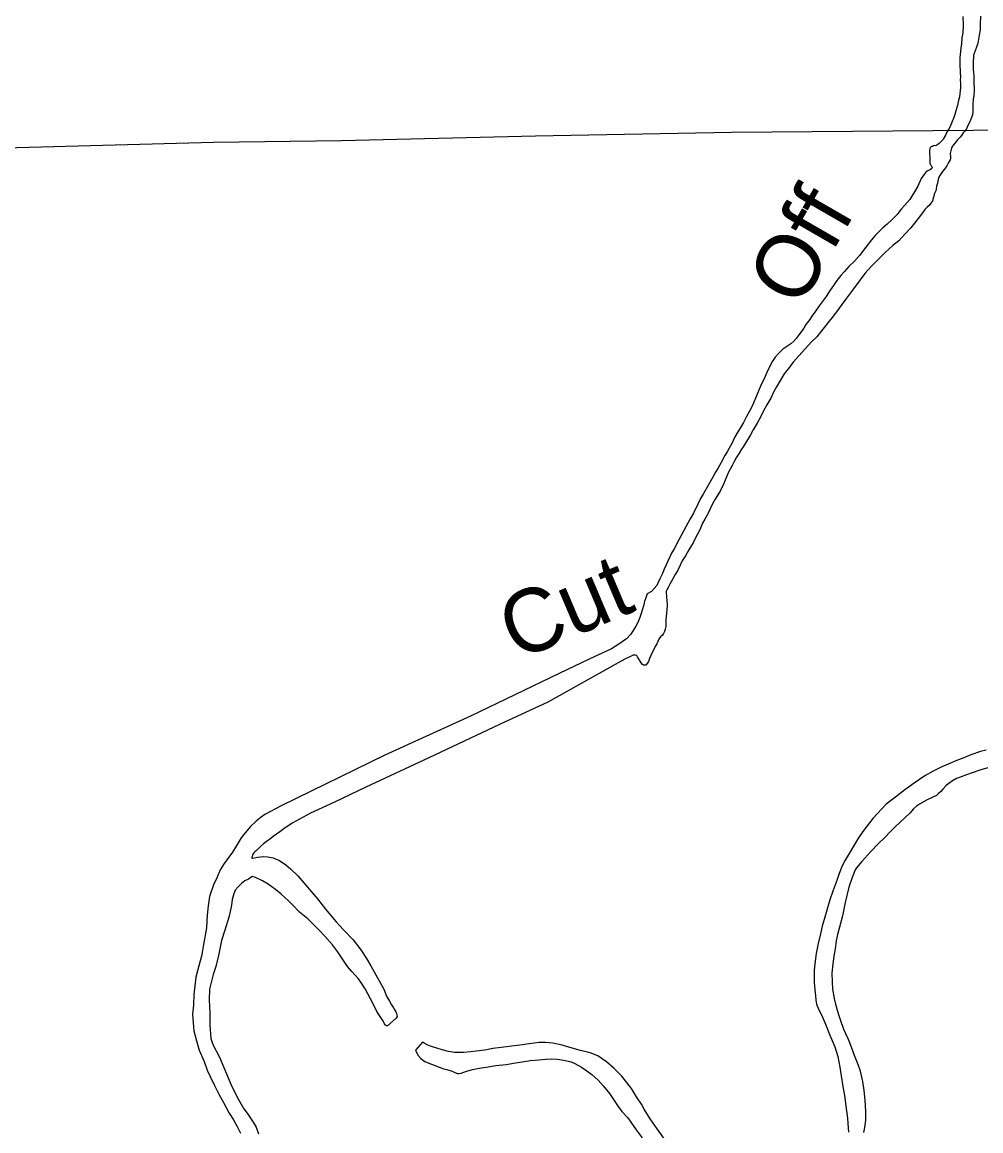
# Model space of a CAD drawing. Extents: x -939622 to -934222, y 1383701 to 1385301.
# Drawn here: x -935758.51 to -935734.45, y 1384367.04 to 1384394.86 of the extents above; entities that cross this region are included whole.
import ezdxf

# ---------------------------------------------------------------- set-up
doc = ezdxf.new("R2010")
doc.units = 0
doc.layers.add('Level 2', color=7, linetype='Continuous')
doc.layers.add('Level 9', color=7, linetype='Continuous')

msp = doc.modelspace()

# ---------------------------------------------------------------- linework, layer by layer
at = {"layer": 'Level 2'}
for points in [[(-935740.704, 1384392.099), (-935732.614, 1384392.164), (-935726.75, 1384392.233), (-935726.747, 1384392.435), (-935726.75, 1384392.643), (-935726.839, 1384393.201), (-935723.337, 1384393.225), (-935721.363, 1384393.234)], [(-935740.704, 1384392.099), (-935732.614, 1384392.164), (-935726.75, 1384392.233), (-935726.747, 1384392.435), (-935726.75, 1384392.643), (-935726.839, 1384393.201), (-935723.337, 1384393.225), (-935721.363, 1384393.234)], [(-935770.176, 1384391.811), (-935764.617, 1384392.12), (-935764.603, 1384391.569), (-935761.733, 1384391.635), (-935753.703, 1384391.847)], [(-935770.144, 1384391.813), (-935764.617, 1384392.12), (-935764.603, 1384391.569), (-935761.733, 1384391.635), (-935753.703, 1384391.847)], [(-935753.703, 1384391.847), (-935750.489, 1384391.894), (-935745.621, 1384392.008), (-935740.704, 1384392.099)], [(-935753.703, 1384391.847), (-935750.489, 1384391.894), (-935745.621, 1384392.008), (-935740.704, 1384392.099)]]:
    msp.add_lwpolyline(points, dxfattribs=at)
at = {"layer": 'Level 9'}
for points in [[(-935734.902, 1384395.003), (-935734.896, 1384394.784), (-935734.897, 1384394.594), (-935734.922, 1384394.463), (-935734.935, 1384394.323), (-935734.949, 1384394.211), (-935734.967, 1384394.05), (-935734.972, 1384393.975), (-935734.978, 1384393.878), (-935734.978, 1384393.818), (-935734.976, 1384393.73), (-935734.969, 1384393.676), (-935734.965, 1384393.601), (-935734.962, 1384393.49), (-935734.963, 1384393.403), (-935734.959, 1384393.337), (-935734.959, 1384393.285), (-935734.958, 1384393.222), (-935734.963, 1384393.144), (-935734.976, 1384393.064), (-935734.984, 1384392.989), (-935735.015, 1384392.857), (-935735.037, 1384392.772), (-935735.074, 1384392.634), (-935735.102, 1384392.545), (-935735.122, 1384392.471), (-935735.169, 1384392.366), (-935735.203, 1384392.28), (-935735.24, 1384392.193), (-935735.301, 1384392.102), (-935735.332, 1384392.022), (-935735.39, 1384391.926), (-935735.401, 1384391.91), (-935735.435, 1384391.875), (-935735.466, 1384391.837), (-935735.495, 1384391.817), (-935735.529, 1384391.791), (-935735.578, 1384391.761), (-935735.6, 1384391.766), (-935735.635, 1384391.755), (-935735.661, 1384391.744)], [(-935734.456, 1384395.008), (-935734.468, 1384394.802), (-935734.466, 1384394.667), (-935734.488, 1384394.533), (-935734.503, 1384394.433), (-935734.527, 1384394.332), (-935734.561, 1384394.23), (-935734.584, 1384394.169), (-935734.63, 1384394.031), (-935734.645, 1384393.822), (-935734.639, 1384393.662), (-935734.635, 1384393.605), (-935734.627, 1384393.506), (-935734.627, 1384393.356), (-935734.616, 1384393.16), (-935734.625, 1384393.009), (-935734.638, 1384392.927), (-935734.651, 1384392.797), (-935734.653, 1384392.661), (-935734.649, 1384392.607), (-935734.657, 1384392.534), (-935734.696, 1384392.43), (-935734.722, 1384392.356), (-935734.771, 1384392.266), (-935734.808, 1384392.185), (-935734.849, 1384392.122), (-935734.889, 1384392.081), (-935734.933, 1384392.015), (-935734.97, 1384391.974), (-935734.995, 1384391.948), (-935735.032, 1384391.907), (-935735.065, 1384391.866), (-935735.136, 1384391.784), (-935735.163, 1384391.746), (-935735.174, 1384391.721), (-935735.195, 1384391.663), (-935735.216, 1384391.568), (-935735.219, 1384391.559), (-935735.211, 1384391.481), (-935735.212, 1384391.451), (-935735.221, 1384391.402), (-935735.271, 1384391.324), (-935735.3, 1384391.259), (-935735.358, 1384391.174), (-935735.409, 1384391.117), (-935735.458, 1384391.036), (-935735.505, 1384390.97), (-935735.517, 1384390.909), (-935735.533, 1384390.82), (-935735.543, 1384390.793), (-935735.561, 1384390.743), (-935735.569, 1384390.677), (-935735.576, 1384390.631), (-935735.608, 1384390.56)], [(-935734.937, 1384394.305), (-935734.949, 1384394.211), (-935734.967, 1384394.05), (-935734.972, 1384393.975), (-935734.978, 1384393.878), (-935734.978, 1384393.818), (-935734.976, 1384393.73), (-935734.969, 1384393.676), (-935734.965, 1384393.601), (-935734.962, 1384393.49), (-935734.963, 1384393.403), (-935734.959, 1384393.337), (-935734.959, 1384393.285), (-935734.958, 1384393.222), (-935734.963, 1384393.144), (-935734.976, 1384393.064), (-935734.984, 1384392.989), (-935735.015, 1384392.857), (-935735.037, 1384392.772), (-935735.074, 1384392.634), (-935735.102, 1384392.545), (-935735.122, 1384392.471), (-935735.169, 1384392.366), (-935735.203, 1384392.28), (-935735.24, 1384392.193), (-935735.301, 1384392.102), (-935735.332, 1384392.022), (-935735.39, 1384391.926), (-935735.401, 1384391.91), (-935735.435, 1384391.875), (-935735.466, 1384391.837), (-935735.495, 1384391.817), (-935735.529, 1384391.791), (-935735.578, 1384391.761), (-935735.6, 1384391.766), (-935735.635, 1384391.755), (-935735.661, 1384391.744)], [(-935734.547, 1384394.272), (-935734.561, 1384394.23), (-935734.584, 1384394.169), (-935734.63, 1384394.031), (-935734.645, 1384393.822), (-935734.639, 1384393.662), (-935734.635, 1384393.605), (-935734.627, 1384393.506), (-935734.627, 1384393.356), (-935734.616, 1384393.16), (-935734.625, 1384393.009), (-935734.638, 1384392.927), (-935734.651, 1384392.797), (-935734.653, 1384392.661), (-935734.649, 1384392.607), (-935734.657, 1384392.534), (-935734.696, 1384392.43), (-935734.722, 1384392.356), (-935734.771, 1384392.266), (-935734.808, 1384392.185), (-935734.849, 1384392.122), (-935734.889, 1384392.081), (-935734.933, 1384392.015), (-935734.97, 1384391.974), (-935734.995, 1384391.948), (-935735.032, 1384391.907), (-935735.065, 1384391.866), (-935735.136, 1384391.784), (-935735.163, 1384391.746), (-935735.174, 1384391.721), (-935735.195, 1384391.663), (-935735.216, 1384391.568), (-935735.219, 1384391.559), (-935735.211, 1384391.481), (-935735.212, 1384391.451), (-935735.221, 1384391.402), (-935735.271, 1384391.324), (-935735.3, 1384391.259), (-935735.358, 1384391.174), (-935735.409, 1384391.117), (-935735.458, 1384391.036), (-935735.505, 1384390.97), (-935735.517, 1384390.909), (-935735.533, 1384390.82), (-935735.543, 1384390.793), (-935735.561, 1384390.743), (-935735.569, 1384390.677), (-935735.576, 1384390.631), (-935735.608, 1384390.56)], [(-935735.661, 1384391.744), (-935735.679, 1384391.74), (-935735.708, 1384391.72), (-935735.73, 1384391.689), (-935735.736, 1384391.631), (-935735.74, 1384391.607), (-935735.737, 1384391.541), (-935735.731, 1384391.493), (-935735.73, 1384391.427), (-935735.73, 1384391.382), (-935735.732, 1384391.351), (-935735.73, 1384391.318), (-935735.723, 1384391.304), (-935735.713, 1384391.283), (-935735.693, 1384391.263), (-935735.677, 1384391.234), (-935735.667, 1384391.217), (-935735.677, 1384391.189), (-935735.712, 1384391.166), (-935735.747, 1384391.149), (-935735.793, 1384391.125), (-935735.828, 1384391.093), (-935735.875, 1384391.027), (-935735.942, 1384390.939)], [(-935735.661, 1384391.744), (-935735.679, 1384391.74), (-935735.708, 1384391.72), (-935735.73, 1384391.689), (-935735.736, 1384391.631), (-935735.74, 1384391.607), (-935735.737, 1384391.541), (-935735.731, 1384391.493), (-935735.73, 1384391.427), (-935735.73, 1384391.382), (-935735.732, 1384391.351), (-935735.73, 1384391.318), (-935735.723, 1384391.304), (-935735.713, 1384391.283), (-935735.693, 1384391.263), (-935735.677, 1384391.234), (-935735.667, 1384391.217), (-935735.677, 1384391.189), (-935735.712, 1384391.166), (-935735.747, 1384391.149), (-935735.793, 1384391.125), (-935735.828, 1384391.093), (-935735.875, 1384391.027), (-935735.942, 1384390.939)], [(-935735.942, 1384390.939), (-935736.032, 1384390.744), (-935736.115, 1384390.599), (-935736.182, 1384390.493), (-935736.234, 1384390.412), (-935736.353, 1384390.271), (-935736.444, 1384390.167), (-935736.548, 1384390.036), (-935736.68, 1384389.9), (-935736.803, 1384389.794), (-935736.904, 1384389.702), (-935737.012, 1384389.598), (-935737.101, 1384389.506), (-935737.191, 1384389.402), (-935737.332, 1384389.218), (-935737.495, 1384389.005), (-935737.623, 1384388.863), (-935737.757, 1384388.73), (-935737.88, 1384388.598), (-935737.965, 1384388.503), (-935738.06, 1384388.375), (-935738.147, 1384388.254), (-935738.232, 1384388.138), (-935738.332, 1384387.98), (-935738.432, 1384387.839), (-935738.503, 1384387.742), (-935738.598, 1384387.605), (-935738.687, 1384387.48), (-935738.741, 1384387.403), (-935738.839, 1384387.271), (-935738.891, 1384387.181), (-935738.959, 1384387.088), (-935739.012, 1384387.016), (-935739.074, 1384386.932), (-935739.142, 1384386.856), (-935739.219, 1384386.786), (-935739.318, 1384386.721), (-935739.417, 1384386.653), (-935739.52, 1384386.558), (-935739.608, 1384386.457), (-935739.674, 1384386.351), (-935739.748, 1384386.212), (-935739.816, 1384386.067), (-935739.886, 1384385.911), (-935739.96, 1384385.765), (-935740.038, 1384385.584), (-935740.102, 1384385.424), (-935740.185, 1384385.228), (-935740.257, 1384385.101), (-935740.328, 1384384.962), (-935740.408, 1384384.816), (-935740.485, 1384384.674), (-935740.543, 1384384.581), (-935740.629, 1384384.435), (-935740.696, 1384384.284), (-935740.762, 1384384.17), (-935740.815, 1384384.08), (-935740.873, 1384383.984), (-935740.966, 1384383.813), (-935741.049, 1384383.662), (-935741.11, 1384383.566), (-935741.176, 1384383.439), (-935741.28, 1384383.253), (-935741.41, 1384383.033), (-935741.485, 1384382.906), (-935741.55, 1384382.767), (-935741.656, 1384382.539), (-935741.745, 1384382.399), (-935741.843, 1384382.214), (-935741.912, 1384382.084), (-935742.03, 1384381.871), (-935742.142, 1384381.642), (-935742.211, 1384381.534), (-935742.255, 1384381.444), (-935742.306, 1384381.339), (-935742.347, 1384381.244), (-935742.395, 1384381.133), (-935742.438, 1384381.023), (-935742.503, 1384380.893), (-935742.552, 1384380.785), (-935742.582, 1384380.727), (-935742.712, 1384380.57)], [(-935735.608, 1384390.56), (-935735.661, 1384390.38), (-935735.745, 1384390.259), (-935735.793, 1384390.214), (-935735.851, 1384390.16), (-935735.873, 1384390.135), (-935735.966, 1384390.01), (-935736.115, 1384389.819), (-935736.209, 1384389.703), (-935736.353, 1384389.539), (-935736.51, 1384389.372), (-935736.654, 1384389.254), (-935736.84, 1384389.085), (-935736.983, 1384388.946), (-935737.195, 1384388.74), (-935737.359, 1384388.551), (-935737.48, 1384388.394), (-935737.671, 1384388.138), (-935737.848, 1384387.901), (-935738.002, 1384387.683), (-935738.146, 1384387.495), (-935738.29, 1384387.313), (-935738.38, 1384387.2), (-935738.566, 1384386.963), (-935738.695, 1384386.839), (-935738.86, 1384386.665), (-935739.019, 1384386.489), (-935739.146, 1384386.335), (-935739.287, 1384386.16), (-935739.383, 1384386.034), (-935739.577, 1384385.709), (-935739.64, 1384385.594), (-935739.716, 1384385.425), (-935739.815, 1384385.255), (-935739.909, 1384385.09), (-935739.988, 1384384.933), (-935740.065, 1384384.797), (-935740.159, 1384384.633), (-935740.228, 1384384.506), (-935740.302, 1384384.382), (-935740.414, 1384384.208), (-935740.455, 1384384.142), (-935740.516, 1384384.043), (-935740.592, 1384383.928), (-935740.638, 1384383.835), (-935740.693, 1384383.736), (-935740.739, 1384383.641), (-935740.778, 1384383.57), (-935740.845, 1384383.41), (-935740.901, 1384383.281), (-935740.983, 1384383.108), (-935741.052, 1384383.002), (-935741.113, 1384382.894), (-935741.182, 1384382.773), (-935741.244, 1384382.647), (-935741.301, 1384382.523), (-935741.372, 1384382.388), (-935741.43, 1384382.285), (-935741.503, 1384382.125), (-935741.558, 1384382.014), (-935741.618, 1384381.9), (-935741.667, 1384381.795), (-935741.778, 1384381.618), (-935741.864, 1384381.472), (-935741.941, 1384381.342), (-935741.993, 1384381.237), (-935742.064, 1384381.095), (-935742.122, 1384381.002), (-935742.174, 1384380.894), (-935742.218, 1384380.817), (-935742.254, 1384380.758), (-935742.298, 1384380.677), (-935742.317, 1384380.631), (-935742.347, 1384380.579)], [(-935742.712, 1384380.57), (-935742.82, 1384380.514), (-935742.86, 1384380.393), (-935742.885, 1384380.331), (-935742.909, 1384380.24), (-935742.949, 1384380.109), (-935742.973, 1384380.021), (-935743.002, 1384379.918), (-935743.057, 1384379.795), (-935743.105, 1384379.706), (-935743.235, 1384379.5), (-935743.338, 1384379.385), (-935743.449, 1384379.309), (-935743.557, 1384379.238), (-935743.715, 1384379.139), (-935744.274, 1384378.872), (-935745.03, 1384378.513), (-935747.253, 1384377.444), (-935749.407, 1384376.464), (-935752.009, 1384375.192), (-935752.42, 1384374.981), (-935752.507, 1384374.911), (-935752.635, 1384374.807), (-935752.774, 1384374.679), (-935752.909, 1384374.52), (-935753.009, 1384374.393), (-935753.136, 1384374.181), (-935753.23, 1384374.036), (-935753.318, 1384373.909), (-935753.438, 1384373.752), (-935753.536, 1384373.588), (-935753.616, 1384373.402), (-935753.666, 1384373.295), (-935753.694, 1384373.237), (-935753.808, 1384372.922), (-935753.842, 1384372.69), (-935753.86, 1384372.448), (-935753.884, 1384372.131), (-935753.956, 1384371.719), (-935753.984, 1384371.565), (-935754.008, 1384371.42), (-935754.071, 1384371.18), (-935754.148, 1384370.897), (-935754.195, 1384370.459), (-935754.206, 1384370.197), (-935754.231, 1384369.964), (-935754.217, 1384369.748), (-935754.195, 1384369.55), (-935754.135, 1384369.297), (-935754.063, 1384369.062), (-935753.942, 1384368.777), (-935753.863, 1384368.564), (-935753.791, 1384368.407), (-935753.684, 1384368.176), (-935753.568, 1384367.958), (-935753.456, 1384367.748), (-935753.389, 1384367.627), (-935753.312, 1384367.486), (-935753.207, 1384367.315), (-935753.108, 1384367.147), (-935753.03, 1384366.985)], [(-935742.347, 1384380.579), (-935742.335, 1384380.418), (-935742.327, 1384380.358), (-935742.322, 1384380.235), (-935742.327, 1384380.117), (-935742.339, 1384380.03), (-935742.35, 1384379.855), (-935742.357, 1384379.782), (-935742.353, 1384379.698), (-935742.372, 1384379.631), (-935742.391, 1384379.57), (-935742.41, 1384379.522), (-935742.447, 1384379.472), (-935742.479, 1384379.45), (-935742.527, 1384379.376), (-935742.583, 1384379.262), (-935742.602, 1384379.217), (-935742.661, 1384379.109), (-935742.728, 1384378.971), (-935742.764, 1384378.889), (-935742.791, 1384378.818), (-935742.825, 1384378.766), (-935742.857, 1384378.729), (-935742.881, 1384378.722), (-935742.913, 1384378.724), (-935742.941, 1384378.741), (-935742.972, 1384378.782), (-935743.065, 1384378.932), (-935743.077, 1384378.952), (-935743.09, 1384378.967), (-935743.111, 1384378.975), (-935743.135, 1384378.977), (-935743.171, 1384378.973), (-935743.253, 1384378.937), (-935743.38, 1384378.878), (-935743.55, 1384378.787), (-935745.312, 1384377.798), (-935746.53, 1384377.236), (-935748.298, 1384376.4), (-935749.884, 1384375.667), (-935750.672, 1384375.289), (-935751.269, 1384375.008), (-935751.727, 1384374.76), (-935751.937, 1384374.62), (-935752.039, 1384374.541), (-935752.121, 1384374.483), (-935752.205, 1384374.423), (-935752.296, 1384374.354), (-935752.348, 1384374.315), (-935752.453, 1384374.239), (-935752.526, 1384374.173), (-935752.557, 1384374.145), (-935752.627, 1384374.076), (-935752.667, 1384374.045), (-935752.696, 1384374.02), (-935752.719, 1384373.98), (-935752.727, 1384373.955), (-935752.732, 1384373.928), (-935752.746, 1384373.907), (-935752.746, 1384373.895), (-935752.739, 1384373.886), (-935752.727, 1384373.883), (-935752.674, 1384373.888), (-935752.6, 1384373.909), (-935752.448, 1384373.927), (-935752.34, 1384373.919), (-935752.21, 1384373.89), (-935752.049, 1384373.821), (-935751.892, 1384373.713), (-935751.769, 1384373.612), (-935751.592, 1384373.441), (-935751.096, 1384372.863), (-935750.898, 1384372.6), (-935750.626, 1384372.285), (-935750.439, 1384372.087), (-935750.203, 1384371.834), (-935750.008, 1384371.58), (-935749.865, 1384371.362), (-935749.76, 1384371.177), (-935749.671, 1384371.033), (-935749.434, 1384370.596), (-935749.365, 1384370.421), (-935749.291, 1384370.297), (-935749.237, 1384370.203), (-935749.192, 1384370.13), (-935749.154, 1384370.071), (-935749.132, 1384370.024), (-935749.109, 1384369.982), (-935749.105, 1384369.955), (-935749.098, 1384369.907), (-935749.117, 1384369.865), (-935749.338, 1384369.679), (-935749.361, 1384369.678), (-935749.392, 1384369.695), (-935749.411, 1384369.724), (-935749.437, 1384369.781), (-935749.485, 1384369.857), (-935749.602, 1384370.033), (-935749.695, 1384370.225), (-935749.898, 1384370.6), (-935749.987, 1384370.744)], [(-935734.318, 1384376.596), (-935734.458, 1384376.557), (-935734.697, 1384376.479), (-935734.877, 1384376.403), (-935735.08, 1384376.321), (-935735.269, 1384376.244), (-935735.443, 1384376.169), (-935735.643, 1384376.068), (-935735.854, 1384375.949), (-935736.119, 1384375.768), (-935736.353, 1384375.597), (-935736.588, 1384375.416), (-935736.821, 1384375.236), (-935737.161, 1384374.878), (-935737.324, 1384374.664), (-935737.409, 1384374.549), (-935737.52, 1384374.389), (-935737.619, 1384374.223), (-935737.729, 1384374.044), (-935737.853, 1384373.835), (-935737.929, 1384373.688), (-935738.003, 1384373.498), (-935738.065, 1384373.319), (-935738.163, 1384373.056), (-935738.236, 1384372.84), (-935738.31, 1384372.581), (-935738.361, 1384372.399)], [(-935734.272, 1384376.146), (-935734.471, 1384376.087), (-935734.669, 1384376.023), (-935734.807, 1384375.97), (-935734.94, 1384375.923), (-935735.058, 1384375.879), (-935735.158, 1384375.824), (-935735.254, 1384375.752), (-935735.315, 1384375.704), (-935735.399, 1384375.614), (-935735.456, 1384375.554), (-935735.517, 1384375.495), (-935735.564, 1384375.457), (-935735.652, 1384375.412), (-935735.796, 1384375.343), (-935735.987, 1384375.24), (-935736.059, 1384375.186), (-935736.138, 1384375.117), (-935736.233, 1384375.011), (-935736.597, 1384374.667), (-935736.724, 1384374.539), (-935736.857, 1384374.401), (-935737.021, 1384374.239), (-935737.209, 1384374.048), (-935737.439, 1384373.799), (-935737.565, 1384373.638), (-935737.599, 1384373.586), (-935737.676, 1384373.399), (-935737.76, 1384373.152), (-935737.85, 1384372.767), (-935737.922, 1384372.436)], [(-935749.987, 1384370.744), (-935750.069, 1384370.858), (-935750.234, 1384371.036), (-935750.343, 1384371.161), (-935750.457, 1384371.337), (-935750.59, 1384371.54), (-935750.719, 1384371.71), (-935750.909, 1384371.926), (-935751.052, 1384372.077), (-935751.235, 1384372.262), (-935751.341, 1384372.364), (-935751.544, 1384372.525), (-935751.724, 1384372.708), (-935751.827, 1384372.812), (-935752.004, 1384372.983), (-935752.151, 1384373.098), (-935752.333, 1384373.23), (-935752.476, 1384373.315), (-935752.65, 1384373.396), (-935752.732, 1384373.423), (-935752.828, 1384373.359), (-935752.922, 1384373.31), (-935753.004, 1384373.25), (-935753.09, 1384373.166), (-935753.159, 1384373.082), (-935753.206, 1384372.966), (-935753.234, 1384372.847), (-935753.256, 1384372.705), (-935753.312, 1384372.426), (-935753.419, 1384372.073), (-935753.508, 1384371.82), (-935753.581, 1384371.438), (-935753.646, 1384371.165), (-935753.714, 1384370.967), (-935753.792, 1384370.666), (-935753.805, 1384370.591), (-935753.813, 1384370.329), (-935753.798, 1384369.995), (-935753.793, 1384369.695), (-935753.772, 1384369.361), (-935753.718, 1384369.207), (-935753.551, 1384368.888), (-935753.378, 1384368.473), (-935753.272, 1384368.212), (-935753.108, 1384367.881), (-935752.945, 1384367.59), (-935752.863, 1384367.481), (-935752.708, 1384367.261), (-935752.638, 1384367.135), (-935752.575, 1384366.968)], [(-935738.361, 1384372.399), (-935738.427, 1384372.174), (-935738.474, 1384371.983), (-935738.531, 1384371.737), (-935738.579, 1384371.488), (-935738.617, 1384371.231), (-935738.629, 1384371.071), (-935738.632, 1384370.903), (-935738.627, 1384370.764), (-935738.617, 1384370.575), (-935738.6, 1384370.428), (-935738.587, 1384370.324), (-935738.569, 1384370.216), (-935738.516, 1384370.079), (-935738.445, 1384369.947), (-935738.347, 1384369.716), (-935738.238, 1384369.44), (-935738.111, 1384369.15), (-935738.036, 1384368.909), (-935737.988, 1384368.637), (-935737.956, 1384368.424), (-935737.91, 1384368.155), (-935737.872, 1384367.925), (-935737.839, 1384367.664), (-935737.795, 1384367.359), (-935737.784, 1384367.221), (-935737.773, 1384367.005)], [(-935737.922, 1384372.436), (-935737.999, 1384372.151), (-935738.049, 1384371.968), (-935738.079, 1384371.805), (-935738.104, 1384371.608), (-935738.134, 1384371.427), (-935738.166, 1384371.23), (-935738.187, 1384370.997), (-935738.182, 1384370.775), (-935738.167, 1384370.598), (-935738.128, 1384370.359), (-935738.099, 1384370.218), (-935738.025, 1384369.983), (-935737.977, 1384369.835), (-935737.897, 1384369.594), (-935737.777, 1384369.343), (-935737.704, 1384369.144), (-935737.628, 1384368.939), (-935737.529, 1384368.687), (-935737.482, 1384368.568), (-935737.421, 1384368.282), (-935737.386, 1384368.054), (-935737.359, 1384367.808), (-935737.343, 1384367.526), (-935737.341, 1384367.31), (-935737.37, 1384367.122), (-935737.39, 1384366.998)], [(-935742.405, 1384366.857), (-935742.572, 1384367.089), (-935742.748, 1384367.341), (-935742.898, 1384367.588), (-935742.965, 1384367.706), (-935743.089, 1384367.897), (-935743.216, 1384368.1), (-935743.458, 1384368.413), (-935743.647, 1384368.605), (-935743.839, 1384368.775), (-935744.063, 1384368.926), (-935744.254, 1384369.001), (-935744.492, 1384369.058), (-935744.704, 1384369.116), (-935744.952, 1384369.188), (-935745.187, 1384369.237), (-935745.376, 1384369.257), (-935745.534, 1384369.254), (-935745.785, 1384369.224), (-935745.954, 1384369.199), (-935746.282, 1384369.16), (-935746.49, 1384369.128), (-935746.696, 1384369.103), (-935746.898, 1384369.068), (-935747.115, 1384369.042), (-935747.258, 1384369.022), (-935747.434, 1384369.009), (-935747.656, 1384369.01), (-935747.809, 1384369.028), (-935747.969, 1384369.071), (-935748.127, 1384369.122), (-935748.211, 1384369.146), (-935748.26, 1384369.165), (-935748.342, 1384369.201), (-935748.415, 1384369.241), (-935748.446, 1384369.261), (-935748.458, 1384369.269), (-935748.633, 1384369.061), (-935748.6, 1384368.99), (-935748.569, 1384368.934), (-935748.503, 1384368.858), (-935748.398, 1384368.781), (-935748.259, 1384368.72), (-935748.143, 1384368.676), (-935748.046, 1384368.637), (-935747.922, 1384368.6), (-935747.849, 1384368.576), (-935747.716, 1384368.535), (-935747.647, 1384368.508)], [(-935747.647, 1384368.508), (-935747.58, 1384368.483), (-935747.538, 1384368.479), (-935747.487, 1384368.487), (-935747.419, 1384368.51), (-935747.348, 1384368.537), (-935747.203, 1384368.578), (-935747.037, 1384368.612), (-935746.859, 1384368.642), (-935746.618, 1384368.678), (-935746.358, 1384368.703), (-935746.126, 1384368.745), (-935745.963, 1384368.775), (-935745.751, 1384368.804), (-935745.54, 1384368.824), (-935745.355, 1384368.839), (-935745.218, 1384368.847), (-935745.083, 1384368.84), (-935744.911, 1384368.814), (-935744.73, 1384368.772), (-935744.639, 1384368.734), (-935744.471, 1384368.64), (-935744.333, 1384368.546), (-935744.213, 1384368.454), (-935744.055, 1384368.31), (-935743.93, 1384368.17), (-935743.768, 1384367.98), (-935743.546, 1384367.649), (-935743.455, 1384367.529), (-935743.309, 1384367.363), (-935743.098, 1384367.069), (-935742.95, 1384366.867)]]:
    msp.add_lwpolyline(points, dxfattribs=at)

# ---------------------------------------------------------------- texts
for s, rotation, p in [('Off', 60, (-935739.001, 1384387.641)), ('Cut', 23, (-935746.098, 1384378.823))]:
    msp.add_text(s, height=1.584, rotation=rotation, dxfattribs=at).set_placement(p)

doc.saveas('drawing.dxf')
